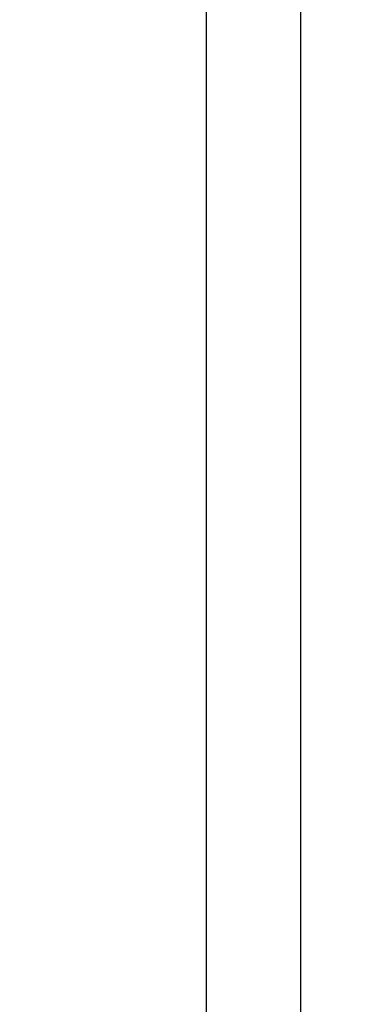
# Model space of a CAD drawing. Header units: inches. Extents: x 170 to 284, y 215 to 248.
# Tile 827 of 1056: x 235.5183 to 235.5635, y 223.8136 to 223.9471. Entities that reach past the tile are written whole.
import ezdxf

# ---------------------------------------------------------------- set-up
doc = ezdxf.new("R2010")
doc.units = ezdxf.units.IN
doc.header["$LTSCALE"] = 0.25
doc.header["$MEASUREMENT"] = 0
doc.layers.add('ANNOTATIONS', color=1, linetype='Continuous')
doc.layers.add('RH TOP OF HOOD', color=7, linetype='Continuous')
doc.styles.add('ARIAL', font='arial.ttf', dxfattribs={"height": 0.09375})
doc.dimstyles.new('STANDARD$0', dxfattribs={"dimtxt": 0.09375, "dimasz": 0.09375, "dimexe": 0.03125, "dimexo": 0.046875, "dimgap": 0.09, "dimtad": 0, "dimtih": 1, "dimtoh": 1, "dimdec": 4, "dimzin": 0, "dimdsep": 46, "dimtxsty": 'ARIAL', "dimcen": 0.09, "dimadec": 0, "dimazin": 0, "dimtfac": 1, "dimtdec": 4, "dimtofl": 0, "dimtmove": 0, "dimatfit": 1, "dimfxl": 1, "dimtolj": 1, "dimtzin": 0, "dimarcsym": 0})

# ---------------------------------------------------------------- blocks, each defined once
blk = doc.blocks.new('*D112')
at = {"layer": 'ANNOTATIONS', "color": 0, "lineweight": -2, "transparency": 16777216}
for p, q in [((235.475871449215, 224.1544254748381), (236.9163148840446, 224.1544254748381)), ((236.8850648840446, 224.0606754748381), (236.8850648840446, 222.3404997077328)), ((236.8850648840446, 220.1854637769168), (236.8850648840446, 221.9056395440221)), ((236.1545398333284, 220.0917137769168), (236.9163148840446, 220.0917137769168))]:
    blk.add_line(p, q, dxfattribs=at)
at = {"layer": 'ANNOTATIONS', "color": 0, "transparency": 16777216}
for points in [[(236.8694398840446, 224.0606754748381), (236.9006898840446, 224.0606754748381), (236.8850648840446, 224.1544254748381)], [(236.8694398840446, 220.1854637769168), (236.9006898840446, 220.1854637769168), (236.8850648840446, 220.0917137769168)]]:
    blk.add_solid(points, dxfattribs=at)
at = {"layer": 'defpoints', "color": 0, "transparency": 16777216}
for p in [(235.428996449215, 224.1544254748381), (236.1076648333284, 220.0917137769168), (236.8850648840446, 220.0917137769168)]:
    blk.add_point(p, dxfattribs=at)
at = {"layer": 'ANNOTATIONS', "color": 0, "transparency": 16777216, "insert": (236.8850648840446, 222.1230696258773), "char_height": 0.09375, "attachment_point": 5, "style": 'ARIAL'}
blk.add_mtext('\\A1;OPENING\\PHEIGHT', dxfattribs=at)

msp = doc.modelspace()

# ---------------------------------------------------------------- linework, layer by layer
at = {"layer": 'RH TOP OF HOOD'}
for p, q in [((235.5435979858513, 224.3444764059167), (235.5435979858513, 220.0917137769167)), ((235.5564384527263, 220.0917137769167), (235.5564384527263, 224.3444764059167))]:
    msp.add_line(p, q, dxfattribs=at)

# ---------------------------------------------------------------- dimensions: what is measured, and where the dimension line sits
at = {"layer": 'ANNOTATIONS'}
dim = msp.add_linear_dim(base=(236.8850648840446, 220.0917137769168), p1=(235.4289964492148, 224.154425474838), p2=(236.1076648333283, 220.0917137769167), angle=90, text='OPENING\\PHEIGHT', dimstyle='STANDARD$0', dxfattribs=at)
dim.commit()
dim.dimension.update_dxf_attribs({"geometry": '*D112', "text_midpoint": (236.8850648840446, 222.1230696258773)})

doc.saveas('drawing.dxf')
